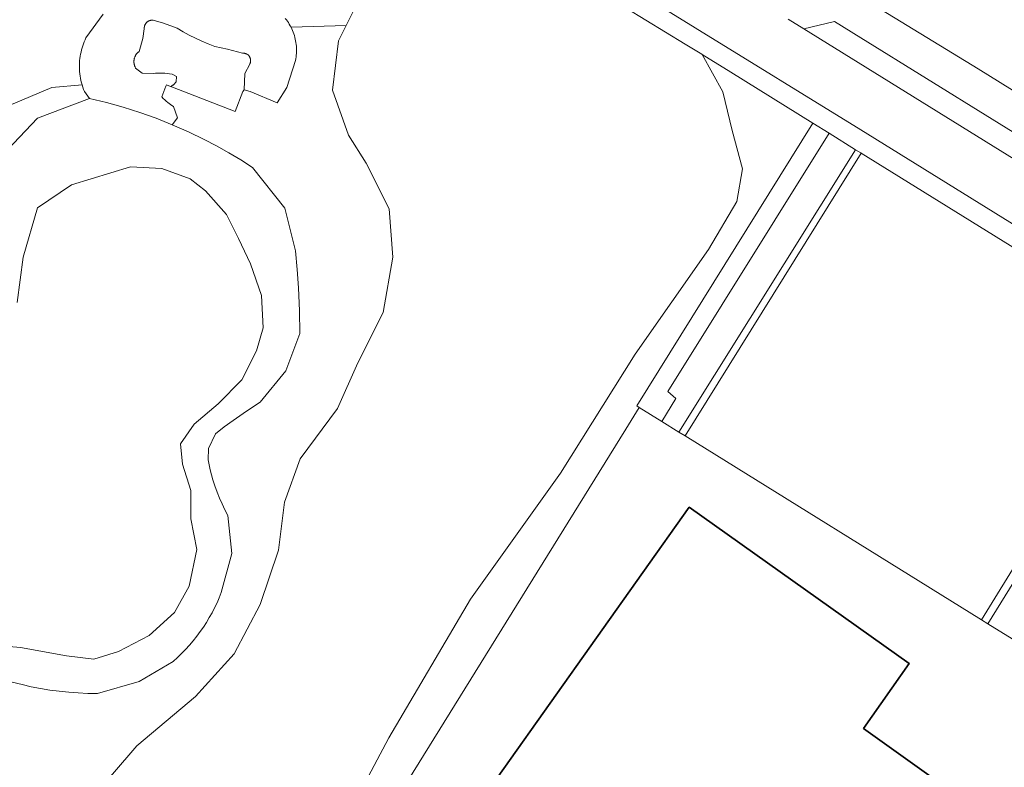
# Model space of a CAD drawing. Extents: x 150256 to 156914, y 461459 to 469481.
# Tile 432 of 656: x 155924 to 156013, y 464136 to 464204. Entities that reach past the tile are written whole.
import ezdxf

# ---------------------------------------------------------------- set-up
doc = ezdxf.new("R2010")
doc.units = 0
doc.header["$LTSCALE"] = 0.75
for name, color, linetype, lineweight in [('B-RO-GR-BEPLANTING_CULTUUR_BOSPLANTSOEN-GV', 251, 'CONTINUOUS', 18), ('B-RO-OG-BEBOUWING-GV', 6, 'CONTINUOUS', 35), ('B-RO-OG-TERREIN_CULTUURSCHEIDING-GV', 251, 'CONTINUOUS', 18), ('B-RO-OG-WATER_MEER-GV', 251, 'CONTINUOUS', 18), ('B-RO-OG-WATER_SLOOT-GV', 251, 'CONTINUOUS', 18), ('B-RO-VH-VERHARDING_ASFALT-GV', 251, 'CONTINUOUS', 18), ('B-RO-VH-VERHARDING_TEGEL-GV', 251, 'CONTINUOUS', 18), ('B-RO-VH-VERHARDING_TEGEL_RUBBER-GV', 251, 'CONTINUOUS', 18)]:
    doc.layers.add(name, color=color, linetype=linetype, lineweight=lineweight)

msp = doc.modelspace()

# ---------------------------------------------------------------- linework, layer by layer
at = {"layer": 'B-RO-GR-BEPLANTING_CULTUUR_BOSPLANTSOEN-GV'}
for points in [[(155949.231, 464123.895), (155957.196, 464138.942), (155964.607, 464151.523), (155972.759, 464162.941), (155979.535, 464173.725), (155986.205, 464183.24), (155988.746, 464187.575), (155989.275, 464190.535), (155988.323, 464194.024), (155987.476, 464197.513), (155985.612, 464200.908), (155985.577, 464200.929), (155984.08, 464201.845), (155966.246, 464212.748)], [(155954.824, 464206.514), (155953.33, 464203.531), (155952.641, 464202.156), (155952.096, 464197.688), (155953.547, 464193.583), (155955.151, 464191.042), (155957.224, 464186.901), (155957.551, 464182.543), (155956.678, 464177.53), (155954.387, 464172.954), (155952.532, 464168.814), (155949.15, 464164.237), (155947.731, 464160.315), (155947.185, 464155.963), (155945.538, 464151.03), (155943.185, 464146.566), (155939.656, 464142.689), (155934.362, 464138.225), (155930.128, 464133.291)], [(155922.765, 464196.273), (155926.635, 464197.911), (155929.383, 464198.15), (155929.328, 464198.349), (155929.28, 464198.551), (155929.239, 464198.754), (155929.205, 464198.958), (155929.178, 464199.164), (155929.158, 464199.37), (155929.146, 464199.577), (155929.14, 464199.772), (155929.142, 464199.968), (155929.149, 464200.164), (155929.163, 464200.359), (155929.184, 464200.554), (155929.211, 464200.748), (155929.244, 464200.941), (155929.284, 464201.133), (155929.329, 464201.324), (155929.381, 464201.513), (155929.44, 464201.7), (155929.504, 464201.885), (155929.574, 464202.068), (155929.651, 464202.248), (155929.733, 464202.426), (155931.287, 464204.558)], [(155922.63, 464192.252), (155925.344, 464195.136), (155930.041, 464196.916), (155929.598, 464197.543), (155929.519, 464197.743), (155929.447, 464197.945), (155929.383, 464198.15), (155926.635, 464197.911), (155922.765, 464196.273)]]:
    msp.add_lwpolyline(points, dxfattribs=at)
at = {"layer": 'B-RO-OG-BEBOUWING-GV'}
msp.add_lwpolyline([(156001.882, 464115.155), (156004.624, 464113.209), (156009.81, 464120.545), (156007.101, 464122.509), (156012.949, 464130.749), (156000.253, 464139.809), (156004.403, 464145.683), (155984.451, 464159.861), (155959.228, 464124.34), (155977.253, 464111.468), (155976.162, 464109.961), (155979.59, 464107.478), (155981.962, 464110.86), (155980.456, 464111.951), (155983.203, 464115.868), (155996.015, 464106.88)], close=True, dxfattribs=at)
at = {"layer": 'B-RO-OG-TERREIN_CULTUURSCHEIDING-GV'}
for points in [[(155947.814, 464204.186), (155947.912, 464204.059), (155948.004, 464203.928), (155948.093, 464203.795), (155948.177, 464203.658), (155948.256, 464203.519), (155948.33, 464203.377), (155953.33, 464203.531), (155954.824, 464206.514)], [(155931.287, 464204.558), (155929.733, 464202.426), (155929.651, 464202.248), (155929.574, 464202.068), (155929.504, 464201.885), (155929.44, 464201.7), (155929.381, 464201.513), (155929.329, 464201.324), (155929.284, 464201.133), (155929.244, 464200.941), (155929.211, 464200.748), (155929.184, 464200.554), (155929.163, 464200.359), (155929.149, 464200.164), (155929.142, 464199.968), (155929.14, 464199.772), (155929.146, 464199.577), (155929.158, 464199.37), (155929.178, 464199.164), (155929.205, 464198.958), (155929.239, 464198.754), (155929.28, 464198.551), (155929.328, 464198.349), (155929.383, 464198.15), (155929.447, 464197.945), (155929.519, 464197.743), (155929.598, 464197.543), (155930.041, 464196.916), (155930.065, 464196.925), (155931.596, 464196.554), (155933.113, 464196.13), (155934.615, 464195.652), (155936.098, 464195.122), (155937.562, 464194.54), (155938.031, 464195.156), (155937.671, 464196.179), (155937.535, 464196.269), (155937.402, 464196.363), (155937.271, 464196.461), (155937.144, 464196.562), (155937.02, 464196.668), (155936.881, 464196.794), (155936.747, 464196.925), (155936.617, 464197.061), (155936.972, 464198.028), (155937.046, 464198.166), (155937.412, 464198.003), (155937.45, 464198.023), (155937.487, 464198.044), (155937.524, 464198.066), (155937.56, 464198.09), (155937.595, 464198.114), (155937.63, 464198.14), (155937.666, 464198.168), (155937.701, 464198.198), (155937.735, 464198.229), (155937.768, 464198.26), (155937.801, 464198.293), (155937.832, 464198.327), (155937.862, 464198.362), (155937.891, 464198.398), (155937.918, 464198.434), (155937.945, 464198.923), (155937.537, 464199.124), (155937.324, 464199.158), (155937.11, 464199.184), (155936.896, 464199.203), (155936.681, 464199.214), (155936.466, 464199.217), (155936.251, 464199.213), (155936.036, 464199.201), (155935.822, 464199.181), (155934.834, 464199.204), (155934.241, 464199.679), (155934.222, 464199.713), (155934.204, 464199.748), (155934.188, 464199.783), (155934.172, 464199.818), (155934.158, 464199.855), (155934.145, 464199.891), (155934.133, 464199.928), (155934.122, 464199.966), (155934.113, 464200.003), (155934.105, 464200.042), (155934.098, 464200.08), (155934.093, 464200.118), (155934.088, 464200.157), (155934.086, 464200.196), (155934.084, 464200.235), (155934.084, 464200.274), (155934.085, 464200.312), (155934.088, 464200.351), (155934.092, 464200.39), (155934.097, 464200.429), (155934.103, 464200.468), (155934.111, 464200.506), (155934.12, 464200.544), (155934.13, 464200.582), (155934.142, 464200.619), (155934.155, 464200.656), (155934.169, 464200.692), (155934.185, 464200.728), (155934.201, 464200.764), (155934.219, 464200.799), (155934.238, 464200.833), (155934.258, 464200.866), (155934.28, 464200.899), (155934.302, 464200.931), (155934.325, 464200.963), (155934.35, 464200.993), (155934.376, 464201.023), (155934.402, 464201.051), (155934.43, 464201.079), (155934.458, 464201.106), (155934.488, 464201.132), (155934.518, 464201.157), (155934.549, 464201.181), (155934.882, 464202.346), (155935.019, 464203.247), (155935.018, 464203.272), (155935.018, 464203.298), (155935.019, 464203.324), (155935.021, 464203.349), (155935.024, 464203.375), (155935.028, 464203.4), (155935.032, 464203.425), (155935.038, 464203.45), (155935.044, 464203.475), (155935.051, 464203.5), (155935.059, 464203.524), (155935.068, 464203.548), (155935.077, 464203.572), (155935.088, 464203.595), (155935.099, 464203.618), (155935.111, 464203.641), (155935.124, 464203.663), (155935.137, 464203.685), (155935.152, 464203.706), (155935.167, 464203.727), (155935.182, 464203.747), (155935.199, 464203.767), (155935.261, 464203.831), (155935.29, 464203.856), (155935.31, 464203.872), (155935.331, 464203.887), (155935.352, 464203.902), (155935.373, 464203.915), (155935.395, 464203.928), (155935.418, 464203.941), (155935.441, 464203.952), (155935.464, 464203.963), (155935.487, 464203.973), (155935.511, 464203.982), (155935.535, 464203.99), (155935.56, 464203.997), (155935.584, 464204.004), (155935.609, 464204.009), (155935.634, 464204.014), (155935.66, 464204.018), (155935.685, 464204.021), (155935.71, 464204.024), (155935.736, 464204.025), (155935.761, 464204.025), (155935.787, 464204.025), (155935.812, 464204.024), (155935.838, 464204.022), (155936.765, 464203.762), (155938, 464203.291), (155938.548, 464202.973), (155939.105, 464202.672), (155939.67, 464202.386), (155940.247, 464202.116), (155940.831, 464201.862), (155941.422, 464201.624), (155942.583, 464201.393), (155943.917, 464201.023), (155943.94, 464201.025), (155943.963, 464201.027), (155943.987, 464201.027), (155944.01, 464201.027), (155944.033, 464201.027), (155944.057, 464201.025), (155944.08, 464201.022), (155944.103, 464201.019), (155944.126, 464201.015), (155944.149, 464201.01), (155944.172, 464201.005), (155944.194, 464200.998), (155944.217, 464200.991), (155944.239, 464200.983), (155944.26, 464200.974), (155944.282, 464200.964), (155944.303, 464200.954), (155944.323, 464200.943), (155944.344, 464200.931), (155944.364, 464200.919), (155944.393, 464200.899), (155944.429, 464200.87), (155944.464, 464200.839), (155944.497, 464200.805), (155944.527, 464200.769), (155944.554, 464200.731), (155944.572, 464200.701), (155944.584, 464200.681), (155944.595, 464200.66), (155944.605, 464200.639), (155944.614, 464200.618), (155944.623, 464200.596), (155944.631, 464200.574), (155944.638, 464200.552), (155944.645, 464200.529), (155944.65, 464200.507), (155944.655, 464200.484), (155944.659, 464200.461), (155944.662, 464200.438), (155944.664, 464200.414), (155944.666, 464200.391), (155944.667, 464200.368), (155944.667, 464200.344), (155944.666, 464200.321), (155944.664, 464200.298), (155944.661, 464200.275), (155944.658, 464200.251), (155944.654, 464200.228), (155944.649, 464200.206), (155944.643, 464200.183), (155944.637, 464200.16), (155944.629, 464200.138), (155944.621, 464200.116), (155944.612, 464200.095), (155944.603, 464200.073), (155944.592, 464200.052), (155944.581, 464200.032), (155944.134, 464199.195), (155944.09, 464197.717), (155944.624, 464197.545), (155947.06, 464196.513), (155947.952, 464197.917), (155948.743, 464200.36), (155948.771, 464200.52), (155948.795, 464200.682), (155948.812, 464200.844), (155948.824, 464201.007), (155948.83, 464201.17), (155948.831, 464201.333), (155948.825, 464201.497), (155948.815, 464201.659), (155948.798, 464201.822), (155948.776, 464201.984), (155948.748, 464202.144), (155948.715, 464202.304), (155948.676, 464202.463), (155948.632, 464202.62), (155948.582, 464202.775), (155948.527, 464202.929), (155948.467, 464203.081), (155948.401, 464203.23), (155948.33, 464203.377), (155948.256, 464203.519), (155948.177, 464203.658), (155948.093, 464203.795), (155948.004, 464203.928), (155947.912, 464204.059), (155947.814, 464204.186)], [(155930.128, 464133.291), (155934.362, 464138.225), (155939.656, 464142.689), (155943.185, 464146.566), (155945.538, 464151.03), (155947.185, 464155.963), (155947.731, 464160.315), (155949.15, 464164.237), (155952.532, 464168.814), (155954.387, 464172.954), (155956.678, 464177.53), (155957.551, 464182.543), (155957.224, 464186.901), (155955.151, 464191.042), (155953.547, 464193.583), (155952.096, 464197.688), (155952.641, 464202.156), (155953.33, 464203.531), (155948.33, 464203.377), (155948.401, 464203.23), (155948.467, 464203.081), (155948.527, 464202.929), (155948.582, 464202.775), (155948.632, 464202.62), (155948.676, 464202.463), (155948.715, 464202.304), (155948.748, 464202.144), (155948.776, 464201.984), (155948.798, 464201.822), (155948.815, 464201.659), (155948.825, 464201.497), (155948.831, 464201.333), (155948.83, 464201.17), (155948.824, 464201.007), (155948.812, 464200.844), (155948.795, 464200.682), (155948.771, 464200.52), (155948.743, 464200.36), (155947.952, 464197.917), (155947.06, 464196.513), (155944.624, 464197.545), (155944.09, 464197.717), (155943.95, 464197.556), (155943.252, 464195.738), (155937.57, 464197.934), (155937.412, 464198.003), (155937.046, 464198.166), (155936.972, 464198.028), (155936.617, 464197.061), (155936.747, 464196.925), (155936.881, 464196.794), (155937.02, 464196.668), (155937.144, 464196.562), (155937.271, 464196.461), (155937.402, 464196.363), (155937.535, 464196.269), (155937.671, 464196.179), (155938.031, 464195.156), (155937.562, 464194.54), (155939.025, 464193.896), (155940.465, 464193.202), (155941.585, 464192.616), (155942.688, 464191.999), (155943.773, 464191.351), (155944.84, 464190.672), (155947.784, 464186.963), (155948.723, 464183.105), (155948.879, 464181.425), (155948.996, 464179.742), (155949.086, 464177.683), (155949.116, 464175.623), (155947.846, 464172.227), (155945.537, 464169.394), (155944.298, 464168.586), (155943.087, 464167.738), (155942.275, 464167.137), (155941.478, 464166.518), (155940.847, 464165.184), (155940.817, 464164.15), (155940.907, 464163.696), (155941.008, 464163.244), (155941.123, 464162.795), (155941.249, 464162.35), (155941.427, 464161.792), (155941.624, 464161.24), (155941.841, 464160.696), (155942.076, 464160.16), (155942.33, 464159.632), (155942.602, 464159.114), (155942.963, 464155.653), (155942.008, 464152.127), (155941.82, 464151.659), (155941.618, 464151.198), (155941.4, 464150.743), (155941.168, 464150.296), (155940.922, 464149.857), (155940.661, 464149.425), (155940.387, 464149.002), (155940.1, 464148.589), (155939.787, 464148.169), (155939.461, 464147.76), (155939.121, 464147.362), (155938.767, 464146.976), (155938.402, 464146.602), (155938.023, 464146.24), (155937.633, 464145.891), (155934.556, 464144.075), (155930.793, 464142.981), (155929.916, 464142.987), (155929.04, 464143.022), (155928.166, 464143.084), (155927.294, 464143.174), (155926.451, 464143.287), (155925.611, 464143.427), (155924.777, 464143.592), (155923.948, 464143.783), (155920.286, 464144.633)], [(155949.113, 464119.222), (155978.705, 464166.954), (155979.916, 464168.905), (155979.678, 464169.053), (155995.643, 464194.696), (155988.223, 464199.311), (155985.612, 464200.908), (155987.476, 464197.513), (155988.323, 464194.024), (155989.275, 464190.535), (155988.746, 464187.575), (155986.205, 464183.24), (155979.535, 464173.725), (155972.759, 464162.941), (155964.607, 464151.523), (155957.196, 464138.942), (155949.231, 464123.895)], [(156034.971, 464157.366), (156040.754, 464166.742), (156039.759, 464167.358), (156027.422, 464174.989), (156011.514, 464149.3), (156025.303, 464140.8), (156023.857, 464138.514), (156030.375, 464134.456), (156035.519, 464131.29), (156043.676, 464144.376), (156052.195, 464158.148), (156048.065, 464160.717), (156048.723, 464161.851), (156048.73, 464161.863), (156043.272, 464165.185), (156042.751, 464165.507), (156037.923, 464157.839)]]:
    msp.add_lwpolyline(points, dxfattribs=at)
for points in [[(155937.412, 464198.003), (155937.57, 464197.934), (155943.252, 464195.738), (155943.95, 464197.556), (155944.09, 464197.717), (155944.134, 464199.195), (155944.581, 464200.032), (155944.592, 464200.052), (155944.603, 464200.073), (155944.612, 464200.095), (155944.621, 464200.116), (155944.629, 464200.138), (155944.637, 464200.16), (155944.643, 464200.183), (155944.649, 464200.206), (155944.654, 464200.228), (155944.658, 464200.251), (155944.661, 464200.275), (155944.664, 464200.298), (155944.666, 464200.321), (155944.667, 464200.344), (155944.667, 464200.368), (155944.666, 464200.391), (155944.664, 464200.414), (155944.662, 464200.438), (155944.659, 464200.461), (155944.655, 464200.484), (155944.65, 464200.507), (155944.645, 464200.529), (155944.638, 464200.552), (155944.631, 464200.574), (155944.623, 464200.596), (155944.614, 464200.618), (155944.605, 464200.639), (155944.595, 464200.66), (155944.584, 464200.681), (155944.572, 464200.701), (155944.554, 464200.731), (155944.527, 464200.769), (155944.497, 464200.805), (155944.464, 464200.839), (155944.429, 464200.87), (155944.393, 464200.899), (155944.364, 464200.919), (155944.344, 464200.931), (155944.323, 464200.943), (155944.303, 464200.954), (155944.282, 464200.964), (155944.26, 464200.974), (155944.239, 464200.983), (155944.217, 464200.991), (155944.194, 464200.998), (155944.172, 464201.005), (155944.149, 464201.01), (155944.126, 464201.015), (155944.103, 464201.019), (155944.08, 464201.022), (155944.057, 464201.025), (155944.033, 464201.027), (155944.01, 464201.027), (155943.987, 464201.027), (155943.963, 464201.027), (155943.94, 464201.025), (155943.917, 464201.023), (155942.583, 464201.393), (155941.422, 464201.624), (155940.831, 464201.862), (155940.247, 464202.116), (155939.67, 464202.386), (155939.105, 464202.672), (155938.548, 464202.973), (155938, 464203.291), (155936.765, 464203.762), (155935.838, 464204.022), (155935.812, 464204.024), (155935.787, 464204.025), (155935.761, 464204.025), (155935.736, 464204.025), (155935.71, 464204.024), (155935.685, 464204.021), (155935.66, 464204.018), (155935.634, 464204.014), (155935.609, 464204.009), (155935.584, 464204.004), (155935.56, 464203.997), (155935.535, 464203.99), (155935.511, 464203.982), (155935.487, 464203.973), (155935.464, 464203.963), (155935.441, 464203.952), (155935.418, 464203.941), (155935.395, 464203.928), (155935.373, 464203.915), (155935.352, 464203.902), (155935.331, 464203.887), (155935.31, 464203.872), (155935.29, 464203.856), (155935.261, 464203.831), (155935.199, 464203.767), (155935.182, 464203.747), (155935.167, 464203.727), (155935.152, 464203.706), (155935.137, 464203.685), (155935.124, 464203.663), (155935.111, 464203.641), (155935.099, 464203.618), (155935.088, 464203.595), (155935.077, 464203.572), (155935.068, 464203.548), (155935.059, 464203.524), (155935.051, 464203.5), (155935.044, 464203.475), (155935.038, 464203.45), (155935.032, 464203.425), (155935.028, 464203.4), (155935.024, 464203.375), (155935.021, 464203.349), (155935.019, 464203.324), (155935.018, 464203.298), (155935.018, 464203.272), (155935.019, 464203.247), (155934.882, 464202.346), (155934.549, 464201.181), (155934.518, 464201.157), (155934.488, 464201.132), (155934.458, 464201.106), (155934.43, 464201.079), (155934.402, 464201.051), (155934.376, 464201.023), (155934.35, 464200.993), (155934.325, 464200.963), (155934.302, 464200.931), (155934.28, 464200.899), (155934.258, 464200.866), (155934.238, 464200.833), (155934.219, 464200.799), (155934.201, 464200.764), (155934.185, 464200.728), (155934.169, 464200.692), (155934.155, 464200.656), (155934.142, 464200.619), (155934.13, 464200.582), (155934.12, 464200.544), (155934.111, 464200.506), (155934.103, 464200.468), (155934.097, 464200.429), (155934.092, 464200.39), (155934.088, 464200.351), (155934.085, 464200.312), (155934.084, 464200.274), (155934.084, 464200.235), (155934.086, 464200.196), (155934.088, 464200.157), (155934.093, 464200.118), (155934.098, 464200.08), (155934.105, 464200.042), (155934.113, 464200.003), (155934.122, 464199.966), (155934.133, 464199.928), (155934.145, 464199.891), (155934.158, 464199.855), (155934.172, 464199.818), (155934.188, 464199.783), (155934.204, 464199.748), (155934.222, 464199.713), (155934.241, 464199.679), (155934.834, 464199.204), (155935.822, 464199.181), (155936.036, 464199.201), (155936.251, 464199.213), (155936.466, 464199.217), (155936.681, 464199.214), (155936.896, 464199.203), (155937.11, 464199.184), (155937.324, 464199.158), (155937.537, 464199.124), (155937.945, 464198.923), (155937.918, 464198.434), (155937.891, 464198.398), (155937.862, 464198.362), (155937.832, 464198.327), (155937.801, 464198.293), (155937.768, 464198.26), (155937.735, 464198.229), (155937.701, 464198.198), (155937.666, 464198.168), (155937.63, 464198.14), (155937.595, 464198.114), (155937.56, 464198.09), (155937.524, 464198.066), (155937.487, 464198.044), (155937.45, 464198.023)], [(155997.124, 464193.775), (155982.494, 464170.354), (155983.242, 464169.724), (155981.954, 464167.64), (155983.503, 464166.678), (155999.53, 464192.278)]]:
    msp.add_lwpolyline(points, close=True, dxfattribs=at)
at = {"layer": 'B-RO-OG-WATER_MEER-GV'}
msp.add_lwpolyline([(155921.018, 464147.391), (155923.799, 464147.16), (155927.969, 464146.388), (155930.441, 464146.079), (155932.681, 464146.774), (155935.461, 464148.242), (155937.778, 464150.327), (155939.091, 464152.721), (155939.787, 464156.042), (155939.246, 464158.823), (155939.246, 464161.371), (155938.474, 464163.765), (155938.32, 464165.618), (155939.556, 464167.395), (155941.718, 464169.249), (155943.881, 464171.411), (155945.194, 464174.037), (155945.812, 464176.123), (155945.658, 464179.057), (155944.654, 464181.915), (155943.573, 464184.231), (155942.492, 464186.394), (155940.561, 464188.556), (155939.171, 464189.637), (155936.622, 464190.564), (155933.764, 464190.718), (155928.435, 464189.096), (155925.346, 464187.011), (155924.033, 464182.531), (155923.492, 464178.438)], dxfattribs=at)
at = {"layer": 'B-RO-OG-WATER_SLOOT-GV'}
for points in [[(155920.286, 464144.633), (155923.948, 464143.783), (155924.777, 464143.592), (155925.611, 464143.427), (155926.451, 464143.287), (155927.294, 464143.174), (155928.166, 464143.084), (155929.04, 464143.022), (155929.916, 464142.987), (155930.793, 464142.981), (155934.556, 464144.075), (155937.633, 464145.891), (155938.023, 464146.24), (155938.402, 464146.602), (155938.767, 464146.976), (155939.121, 464147.362), (155939.461, 464147.76), (155939.787, 464148.169), (155940.1, 464148.589), (155940.387, 464149.002), (155940.661, 464149.425), (155940.922, 464149.857), (155941.168, 464150.296), (155941.4, 464150.743), (155941.618, 464151.198), (155941.82, 464151.659), (155942.008, 464152.127), (155942.963, 464155.653), (155942.602, 464159.114), (155942.33, 464159.632), (155942.076, 464160.16), (155941.841, 464160.696), (155941.624, 464161.24), (155941.427, 464161.792), (155941.249, 464162.35), (155941.123, 464162.795), (155941.008, 464163.244), (155940.907, 464163.696), (155940.817, 464164.15), (155940.847, 464165.184), (155941.478, 464166.518), (155942.275, 464167.137), (155943.087, 464167.738), (155944.298, 464168.586), (155945.537, 464169.394), (155947.846, 464172.227), (155949.116, 464175.623), (155949.086, 464177.683), (155948.996, 464179.742), (155948.879, 464181.425), (155948.723, 464183.105), (155947.784, 464186.963), (155944.84, 464190.672), (155943.773, 464191.351), (155942.688, 464191.999), (155941.585, 464192.616), (155940.465, 464193.202), (155939.025, 464193.896), (155937.562, 464194.54), (155936.098, 464195.122), (155934.615, 464195.652), (155933.113, 464196.13), (155931.596, 464196.554), (155930.065, 464196.925), (155930.041, 464196.916), (155925.344, 464195.136), (155922.63, 464192.252)], [(155923.492, 464178.438), (155924.033, 464182.531), (155925.346, 464187.011), (155928.435, 464189.096), (155933.764, 464190.718), (155936.622, 464190.564), (155939.171, 464189.637), (155940.561, 464188.556), (155942.492, 464186.394), (155943.573, 464184.231), (155944.654, 464181.915), (155945.658, 464179.057), (155945.812, 464176.123), (155945.194, 464174.037), (155943.881, 464171.411), (155941.718, 464169.249), (155939.556, 464167.395), (155938.32, 464165.618), (155938.474, 464163.765), (155939.246, 464161.371), (155939.246, 464158.823), (155939.787, 464156.042), (155939.091, 464152.721), (155937.778, 464150.327), (155935.461, 464148.242), (155932.681, 464146.774), (155930.441, 464146.079), (155927.969, 464146.388), (155923.799, 464147.16), (155921.018, 464147.391)]]:
    msp.add_lwpolyline(points, dxfattribs=at)
at = {"layer": 'B-RO-VH-VERHARDING_ASFALT-GV'}
msp.add_lwpolyline([(155902.069, 464254.637), (155915.736, 464246.155), (155941.055, 464230.443), (155941.279, 464230.312), (155942.955, 464229.331), (155944.84, 464228.194), (155946.71, 464227.032), (155965.121, 464215.585), (155984.987, 464203.334), (156000, 464194.074), (156029.177, 464175.993), (156053.837, 464160.698), (156063.228, 464154.852), (156063.345, 464154.778), (156063.41, 464154.882), (156066.043, 464159.11), (155994.835, 464203.222), (155993.426, 464204.101)], dxfattribs=at)
for points in [[(155994.835, 464203.222), (156066.043, 464159.11), (156066.164, 464159.035), (156066.013, 464159.644), (156065.523, 464161.721), (156064.872, 464162.086), (156058.265, 464166.171), (156023.835, 464187.685), (156000, 464202.415), (155997.608, 464203.893)], [(155979.916, 464168.905), (155981.954, 464167.64), (155983.242, 464169.724), (155982.494, 464170.354), (155997.124, 464193.775), (155995.643, 464194.696), (155979.678, 464169.053)]]:
    msp.add_lwpolyline(points, close=True, dxfattribs=at)
at = {"layer": 'B-RO-VH-VERHARDING_TEGEL-GV'}
for points in [[(156029.177, 464175.993), (156000, 464194.074), (155984.987, 464203.334), (155965.121, 464215.585), (155946.71, 464227.032), (155944.84, 464228.194), (155942.955, 464229.331), (155941.279, 464230.312), (155941.055, 464230.443), (155915.736, 464246.155), (155902.069, 464254.637)], [(155961.818, 464215.525), (155966.246, 464212.748), (155984.08, 464201.845), (155985.577, 464200.929), (155985.612, 464200.908), (155988.223, 464199.311), (155995.643, 464194.696), (155997.124, 464193.775), (155999.53, 464192.278), (156000, 464191.986), (156000.05, 464191.955), (156017.83, 464180.921)], [(156072.333, 464161.165), (156068.336, 464163.651), (156059.911, 464169.083), (156059.891, 464169.096), (156054.647, 464172.362), (156048.428, 464176.234), (156047.356, 464176.901), (156038.325, 464182.443), (156037.233, 464183.113), (156028.101, 464188.698), (156027.169, 464189.267), (156019.261, 464194.221), (156018.177, 464194.9), (156017.529, 464195.306), (156015.749, 464196.421), (156010.655, 464199.618), (156001.89, 464204.961), (156001.117, 464205.452), (156000, 464206.16), (155998.062, 464207.391), (155992.884, 464210.422), (155992.312, 464209.507)], [(155993.426, 464204.101), (155994.835, 464203.222), (155997.608, 464203.893), (156000, 464202.415), (156023.835, 464187.685), (156058.265, 464166.171), (156064.872, 464162.086), (156065.523, 464161.721), (156066.013, 464159.644), (156066.164, 464159.035), (156066.182, 464158.964), (156067.102, 464158.383), (156071.459, 464155.755)]]:
    msp.add_lwpolyline(points, dxfattribs=at)
for points in [[(155984.07, 464166.326), (156000.05, 464191.955), (156000, 464191.986), (155999.53, 464192.278), (155983.503, 464166.678)], [(156010.953, 464149.645), (156011.514, 464149.3), (156027.422, 464174.989), (156026.788, 464175.38)]]:
    msp.add_lwpolyline(points, close=True, dxfattribs=at)
at = {"layer": 'B-RO-VH-VERHARDING_TEGEL_RUBBER-GV'}
msp.add_lwpolyline([(156010.953, 464149.645), (156026.788, 464175.38), (156020.844, 464179.057), (156017.83, 464180.921), (156000.05, 464191.955), (155984.07, 464166.326)], close=True, dxfattribs=at)

doc.saveas('drawing.dxf')
